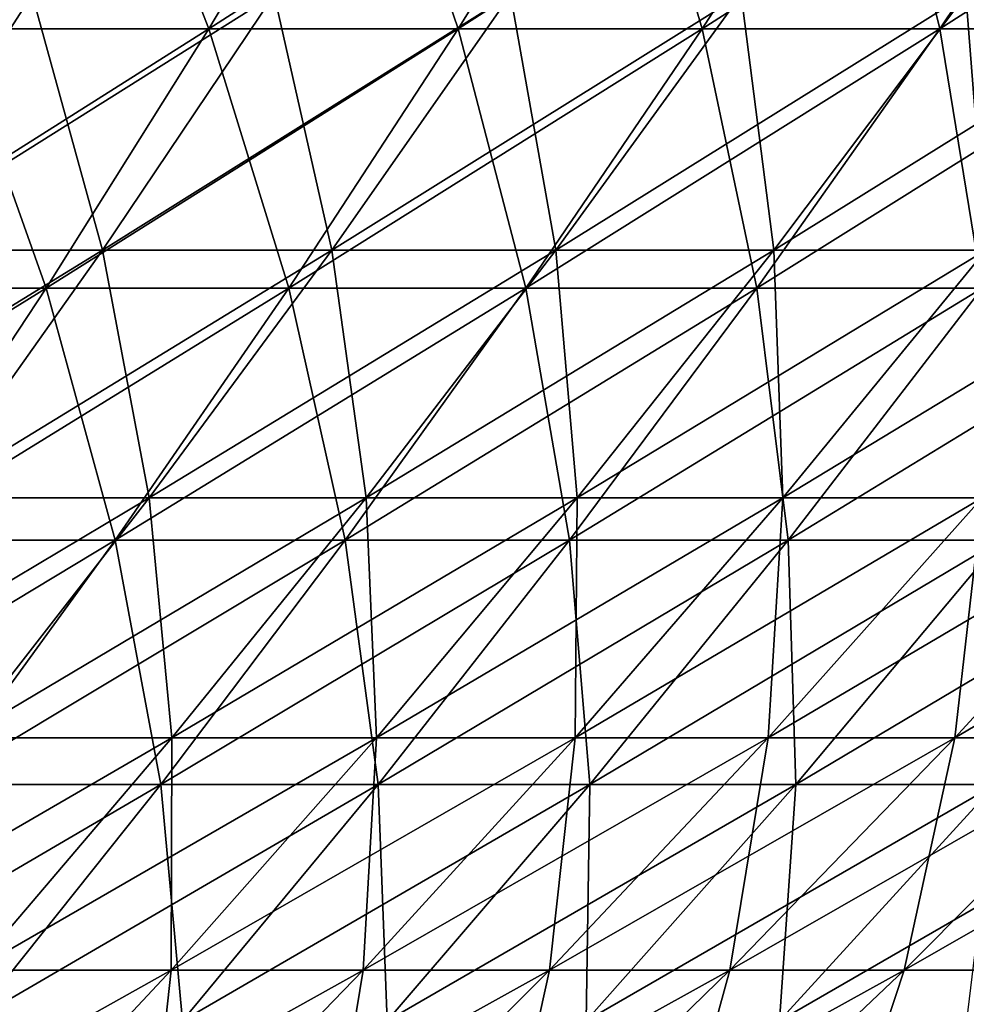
# Model space of a CAD drawing. Header units: millimetres. Extents: x -125 to 125, y -45 to 4025.
# Tile 613 of 656: x 48 to 56, y 3926 to 3934. Entities that reach past the tile are written whole.
import ezdxf

# ---------------------------------------------------------------- set-up
doc = ezdxf.new("R2010")
doc.units = ezdxf.units.MM
doc.header["$LTSCALE"] = 6.999206
for name, color, linetype in [('21', 7, 'CONTINUOUS'), ('22', 7, 'CONTINUOUS'), ('23', 7, 'CONTINUOUS'), ('24', 7, 'CONTINUOUS')]:
    doc.layers.add(name, color=color, linetype=linetype)

msp = doc.modelspace()

# ---------------------------------------------------------------- linework, layer by layer
at = {"layer": '21', "color": 7, "linetype": 'CONTINUOUS'}
for points in [[(46.487, 3936.5292, 75.0791), (47.4795, 3934.2452, 71.6538), (48.777, 3936.5292, 73.6119), (46.487, 3936.5292, 75.0791)], [(47.4795, 3934.2452, 71.6538), (49.6636, 3934.2452, 70.1576), (48.777, 3936.5292, 73.6119), (47.4795, 3934.2452, 71.6538)], [(48.777, 3936.5292, 73.6119), (49.6636, 3934.2452, 70.1576), (51.0208, 3936.5292, 72.0749), (48.777, 3936.5292, 73.6119)], [(49.6636, 3934.2452, 70.1576), (51.8005, 3934.2452, 68.595), (51.0208, 3936.5292, 72.0749), (49.6636, 3934.2452, 70.1576)], [(51.0208, 3936.5292, 72.0749), (51.8005, 3934.2452, 68.595), (53.2161, 3936.5292, 70.4696), (51.0208, 3936.5292, 72.0749)], [(51.8005, 3934.2452, 68.595), (53.8883, 3934.2452, 66.9672), (53.2161, 3936.5292, 70.4696), (51.8005, 3934.2452, 68.595)], [(53.2161, 3936.5292, 70.4696), (53.8883, 3934.2452, 66.9672), (55.361, 3936.5292, 68.7973), (53.2161, 3936.5292, 70.4696)], [(53.8883, 3934.2452, 66.9672), (55.925, 3934.2452, 65.276), (55.361, 3936.5292, 68.7973), (53.8883, 3934.2452, 66.9672)], [(55.361, 3936.5292, 68.7973), (55.925, 3934.2452, 65.276), (57.4534, 3936.5292, 67.0599), (55.361, 3936.5292, 68.7973)], [(55.925, 3934.2452, 65.276), (57.9087, 3934.2452, 63.5228), (57.4534, 3936.5292, 67.0599), (55.925, 3934.2452, 65.276)], [(46.1493, 3932.0235, 69.6463), (48.2722, 3932.0235, 68.1921), (47.4795, 3934.2452, 71.6538), (46.1493, 3932.0235, 69.6463)], [(47.4795, 3934.2452, 71.6538), (48.2722, 3932.0235, 68.1921), (49.6636, 3934.2452, 70.1576), (47.4795, 3934.2452, 71.6538)], [(48.2722, 3932.0235, 68.1921), (50.3493, 3932.0235, 66.6733), (49.6636, 3934.2452, 70.1576), (48.2722, 3932.0235, 68.1921)], [(49.6636, 3934.2452, 70.1576), (50.3493, 3932.0235, 66.6733), (51.8005, 3934.2452, 68.595), (49.6636, 3934.2452, 70.1576)], [(50.3493, 3932.0235, 66.6733), (52.3786, 3932.0235, 65.0911), (51.8005, 3934.2452, 68.595), (50.3493, 3932.0235, 66.6733)], [(51.8005, 3934.2452, 68.595), (52.3786, 3932.0235, 65.0911), (53.8883, 3934.2452, 66.9672), (51.8005, 3934.2452, 68.595)], [(52.3786, 3932.0235, 65.0911), (54.3583, 3932.0235, 63.4472), (53.8883, 3934.2452, 66.9672), (52.3786, 3932.0235, 65.0911)], [(53.8883, 3934.2452, 66.9672), (54.3583, 3932.0235, 63.4472), (55.925, 3934.2452, 65.276), (53.8883, 3934.2452, 66.9672)], [(54.3583, 3932.0235, 63.4472), (56.2864, 3932.0235, 61.7432), (55.925, 3934.2452, 65.276), (54.3583, 3932.0235, 63.4472)], [(55.925, 3934.2452, 65.276), (56.2864, 3932.0235, 61.7432), (57.9087, 3934.2452, 63.5228), (55.925, 3934.2452, 65.276)], [(46.1493, 3932.0235, 69.6463), (46.8477, 3929.8657, 66.1798), (48.2722, 3932.0235, 68.1921), (46.1493, 3932.0235, 69.6463)], [(46.8477, 3929.8657, 66.1798), (48.8635, 3929.8657, 64.7057), (48.2722, 3932.0235, 68.1921), (46.8477, 3929.8657, 66.1798)], [(48.2722, 3932.0235, 68.1921), (48.8635, 3929.8657, 64.7057), (50.3493, 3932.0235, 66.6733), (48.2722, 3932.0235, 68.1921)], [(48.8635, 3929.8657, 64.7057), (50.8329, 3929.8657, 63.1703), (50.3493, 3932.0235, 66.6733), (48.8635, 3929.8657, 64.7057)], [(50.3493, 3932.0235, 66.6733), (50.8329, 3929.8657, 63.1703), (52.3786, 3932.0235, 65.0911), (50.3493, 3932.0235, 66.6733)], [(50.8329, 3929.8657, 63.1703), (52.7542, 3929.8657, 61.5749), (52.3786, 3932.0235, 65.0911), (50.8329, 3929.8657, 63.1703)], [(52.3786, 3932.0235, 65.0911), (52.7542, 3929.8657, 61.5749), (54.3583, 3932.0235, 63.4472), (52.3786, 3932.0235, 65.0911)], [(52.7542, 3929.8657, 61.5749), (54.6253, 3929.8657, 59.9212), (54.3583, 3932.0235, 63.4472), (52.7542, 3929.8657, 61.5749)], [(54.3583, 3932.0235, 63.4472), (54.6253, 3929.8657, 59.9212), (56.2864, 3932.0235, 61.7432), (54.3583, 3932.0235, 63.4472)], [(54.6253, 3929.8657, 59.9212), (56.4447, 3929.8657, 58.2105), (56.2864, 3932.0235, 61.7432), (54.6253, 3929.8657, 59.9212)], [(46.8477, 3929.8657, 66.1798), (47.3441, 3927.7733, 62.6938), (48.8635, 3929.8657, 64.7057), (46.8477, 3929.8657, 66.1798)], [(47.3441, 3927.7733, 62.6938), (49.2523, 3927.7733, 61.2061), (48.8635, 3929.8657, 64.7057), (47.3441, 3927.7733, 62.6938)], [(48.8635, 3929.8657, 64.7057), (49.2523, 3927.7733, 61.2061), (50.8329, 3929.8657, 63.1703), (48.8635, 3929.8657, 64.7057)], [(49.2523, 3927.7733, 61.2061), (51.1138, 3927.7733, 59.6603), (50.8329, 3929.8657, 63.1703), (49.2523, 3927.7733, 61.2061)], [(50.8329, 3929.8657, 63.1703), (51.1138, 3927.7733, 59.6603), (52.7542, 3929.8657, 61.5749), (50.8329, 3929.8657, 63.1703)], [(51.1138, 3927.7733, 59.6603), (52.9268, 3927.7733, 58.0579), (52.7542, 3929.8657, 61.5749), (51.1138, 3927.7733, 59.6603)], [(52.7542, 3929.8657, 61.5749), (52.9268, 3927.7733, 58.0579), (54.6253, 3929.8657, 59.9212), (52.7542, 3929.8657, 61.5749)], [(52.9268, 3927.7733, 58.0579), (54.6896, 3927.7733, 56.4005), (54.6253, 3929.8657, 59.9212), (52.9268, 3927.7733, 58.0579)], [(54.6253, 3929.8657, 59.9212), (54.6896, 3927.7733, 56.4005), (56.4447, 3929.8657, 58.2105), (54.6253, 3929.8657, 59.9212)], [(54.6896, 3927.7733, 56.4005), (56.4005, 3927.7733, 54.6896), (56.4447, 3929.8657, 58.2105), (54.6896, 3927.7733, 56.4005)], [(47.3441, 3927.7733, 62.6938), (47.6379, 3925.7477, 59.1998), (49.2523, 3927.7733, 61.2061), (47.3441, 3927.7733, 62.6938)], [(47.6379, 3925.7477, 59.1998), (49.4383, 3925.7477, 57.7047), (49.2523, 3927.7733, 61.2061), (47.6379, 3925.7477, 59.1998)], [(49.2523, 3927.7733, 61.2061), (49.4383, 3925.7477, 57.7047), (51.1138, 3927.7733, 59.6603), (49.2523, 3927.7733, 61.2061)], [(49.4383, 3925.7477, 57.7047), (51.1919, 3925.7477, 56.1549), (51.1138, 3927.7733, 59.6603), (49.4383, 3925.7477, 57.7047)], [(51.1138, 3927.7733, 59.6603), (51.1919, 3925.7477, 56.1549), (52.9268, 3927.7733, 58.0579), (51.1138, 3927.7733, 59.6603)], [(51.1919, 3925.7477, 56.1549), (52.8969, 3925.7477, 54.5518), (52.9268, 3927.7733, 58.0579), (51.1919, 3925.7477, 56.1549)], [(52.8969, 3925.7477, 54.5518), (54.5518, 3925.7477, 52.8969), (54.6896, 3927.7733, 56.4005), (52.8969, 3925.7477, 54.5518)], [(52.9268, 3927.7733, 58.0579), (52.8969, 3925.7477, 54.5518), (54.6896, 3927.7733, 56.4005), (52.9268, 3927.7733, 58.0579)], [(54.5518, 3925.7477, 52.8969), (56.1549, 3925.7477, 51.1919), (56.4005, 3927.7733, 54.6896), (54.5518, 3925.7477, 52.8969)], [(54.6896, 3927.7733, 56.4005), (54.5518, 3925.7477, 52.8969), (56.4005, 3927.7733, 54.6896), (54.6896, 3927.7733, 56.4005)]]:
    msp.add_3dface(points, dxfattribs=at)
at = {"layer": '22', "color": 7, "linetype": 'CONTINUOUS'}
for points in [[(47.4795, 3934.2452, -71.6538), (45.2504, 3934.2452, -73.0819), (48.777, 3936.5292, -73.6119), (47.4795, 3934.2452, -71.6538)], [(48.777, 3936.5292, -73.6119), (45.2504, 3934.2452, -73.0819), (46.487, 3936.5292, -75.0791), (48.777, 3936.5292, -73.6119)], [(49.6636, 3934.2452, -70.1576), (47.4795, 3934.2452, -71.6538), (51.0208, 3936.5292, -72.0749), (49.6636, 3934.2452, -70.1576)], [(51.0208, 3936.5292, -72.0749), (47.4795, 3934.2452, -71.6538), (48.777, 3936.5292, -73.6119), (51.0208, 3936.5292, -72.0749)], [(51.8005, 3934.2452, -68.595), (49.6636, 3934.2452, -70.1576), (53.2161, 3936.5292, -70.4696), (51.8005, 3934.2452, -68.595)], [(53.2161, 3936.5292, -70.4696), (49.6636, 3934.2452, -70.1576), (51.0208, 3936.5292, -72.0749), (53.2161, 3936.5292, -70.4696)], [(53.8883, 3934.2452, -66.9672), (51.8005, 3934.2452, -68.595), (55.361, 3936.5292, -68.7973), (53.8883, 3934.2452, -66.9672)], [(55.361, 3936.5292, -68.7973), (51.8005, 3934.2452, -68.595), (53.2161, 3936.5292, -70.4696), (55.361, 3936.5292, -68.7973)], [(55.925, 3934.2452, -65.276), (53.8883, 3934.2452, -66.9672), (57.4534, 3936.5292, -67.0599), (55.925, 3934.2452, -65.276)], [(57.4534, 3936.5292, -67.0599), (53.8883, 3934.2452, -66.9672), (55.361, 3936.5292, -68.7973), (57.4534, 3936.5292, -67.0599)], [(57.9087, 3934.2452, -63.5228), (55.925, 3934.2452, -65.276), (59.4912, 3936.5292, -65.2588), (57.9087, 3934.2452, -63.5228)], [(59.4912, 3936.5292, -65.2588), (55.925, 3934.2452, -65.276), (57.4534, 3936.5292, -67.0599), (59.4912, 3936.5292, -65.2588)], [(48.2722, 3932.0235, -68.1921), (46.1493, 3932.0235, -69.6463), (49.6636, 3934.2452, -70.1576), (48.2722, 3932.0235, -68.1921)], [(49.6636, 3934.2452, -70.1576), (46.1493, 3932.0235, -69.6463), (47.4795, 3934.2452, -71.6538), (49.6636, 3934.2452, -70.1576)], [(50.3493, 3932.0235, -66.6733), (48.2722, 3932.0235, -68.1921), (51.8005, 3934.2452, -68.595), (50.3493, 3932.0235, -66.6733)], [(51.8005, 3934.2452, -68.595), (48.2722, 3932.0235, -68.1921), (49.6636, 3934.2452, -70.1576), (51.8005, 3934.2452, -68.595)], [(52.3786, 3932.0235, -65.0911), (50.3493, 3932.0235, -66.6733), (53.8883, 3934.2452, -66.9672), (52.3786, 3932.0235, -65.0911)], [(53.8883, 3934.2452, -66.9672), (50.3493, 3932.0235, -66.6733), (51.8005, 3934.2452, -68.595), (53.8883, 3934.2452, -66.9672)], [(54.3583, 3932.0235, -63.4472), (52.3786, 3932.0235, -65.0911), (55.925, 3934.2452, -65.276), (54.3583, 3932.0235, -63.4472)], [(55.925, 3934.2452, -65.276), (52.3786, 3932.0235, -65.0911), (53.8883, 3934.2452, -66.9672), (55.925, 3934.2452, -65.276)], [(56.2864, 3932.0235, -61.7432), (54.3583, 3932.0235, -63.4472), (57.9087, 3934.2452, -63.5228), (56.2864, 3932.0235, -61.7432)], [(57.9087, 3934.2452, -63.5228), (54.3583, 3932.0235, -63.4472), (55.925, 3934.2452, -65.276), (57.9087, 3934.2452, -63.5228)], [(46.8477, 3929.8657, -66.1798), (44.7875, 3929.8657, -67.5911), (48.2722, 3932.0235, -68.1921), (46.8477, 3929.8657, -66.1798)], [(48.2722, 3932.0235, -68.1921), (44.7875, 3929.8657, -67.5911), (46.1493, 3932.0235, -69.6463), (48.2722, 3932.0235, -68.1921)], [(48.8635, 3929.8657, -64.7057), (46.8477, 3929.8657, -66.1798), (50.3493, 3932.0235, -66.6733), (48.8635, 3929.8657, -64.7057)], [(50.3493, 3932.0235, -66.6733), (46.8477, 3929.8657, -66.1798), (48.2722, 3932.0235, -68.1921), (50.3493, 3932.0235, -66.6733)], [(50.8329, 3929.8657, -63.1703), (48.8635, 3929.8657, -64.7057), (52.3786, 3932.0235, -65.0911), (50.8329, 3929.8657, -63.1703)], [(52.3786, 3932.0235, -65.0911), (48.8635, 3929.8657, -64.7057), (50.3493, 3932.0235, -66.6733), (52.3786, 3932.0235, -65.0911)], [(52.7542, 3929.8657, -61.5749), (50.8329, 3929.8657, -63.1703), (54.3583, 3932.0235, -63.4472), (52.7542, 3929.8657, -61.5749)], [(54.3583, 3932.0235, -63.4472), (50.8329, 3929.8657, -63.1703), (52.3786, 3932.0235, -65.0911), (54.3583, 3932.0235, -63.4472)], [(54.6253, 3929.8657, -59.9212), (52.7542, 3929.8657, -61.5749), (56.2864, 3932.0235, -61.7432), (54.6253, 3929.8657, -59.9212)], [(56.2864, 3932.0235, -61.7432), (52.7542, 3929.8657, -61.5749), (54.3583, 3932.0235, -63.4472), (56.2864, 3932.0235, -61.7432)], [(56.4447, 3929.8657, -58.2105), (54.6253, 3929.8657, -59.9212), (58.161, 3932.0235, -59.9806), (56.4447, 3929.8657, -58.2105)], [(58.161, 3932.0235, -59.9806), (54.6253, 3929.8657, -59.9212), (56.2864, 3932.0235, -61.7432), (58.161, 3932.0235, -59.9806)], [(47.3441, 3927.7733, -62.6938), (45.391, 3927.7733, -64.122), (48.8635, 3929.8657, -64.7057), (47.3441, 3927.7733, -62.6938)], [(48.8635, 3929.8657, -64.7057), (45.391, 3927.7733, -64.122), (46.8477, 3929.8657, -66.1798), (48.8635, 3929.8657, -64.7057)], [(49.2523, 3927.7733, -61.2061), (47.3441, 3927.7733, -62.6938), (50.8329, 3929.8657, -63.1703), (49.2523, 3927.7733, -61.2061)], [(50.8329, 3929.8657, -63.1703), (47.3441, 3927.7733, -62.6938), (48.8635, 3929.8657, -64.7057), (50.8329, 3929.8657, -63.1703)], [(51.1138, 3927.7733, -59.6603), (49.2523, 3927.7733, -61.2061), (52.7542, 3929.8657, -61.5749), (51.1138, 3927.7733, -59.6603)], [(52.7542, 3929.8657, -61.5749), (49.2523, 3927.7733, -61.2061), (50.8329, 3929.8657, -63.1703), (52.7542, 3929.8657, -61.5749)], [(52.9268, 3927.7733, -58.0579), (51.1138, 3927.7733, -59.6603), (54.6253, 3929.8657, -59.9212), (52.9268, 3927.7733, -58.0579)], [(54.6253, 3929.8657, -59.9212), (51.1138, 3927.7733, -59.6603), (52.7542, 3929.8657, -61.5749), (54.6253, 3929.8657, -59.9212)], [(54.6896, 3927.7733, -56.4005), (52.9268, 3927.7733, -58.0579), (56.4447, 3929.8657, -58.2105), (54.6896, 3927.7733, -56.4005)], [(56.4447, 3929.8657, -58.2105), (52.9268, 3927.7733, -58.0579), (54.6253, 3929.8657, -59.9212), (56.4447, 3929.8657, -58.2105)], [(56.4005, 3927.7733, -54.6896), (54.6896, 3927.7733, -56.4005), (58.2105, 3929.8657, -56.4447), (56.4005, 3927.7733, -54.6896)], [(58.2105, 3929.8657, -56.4447), (54.6896, 3927.7733, -56.4005), (56.4447, 3929.8657, -58.2105), (58.2105, 3929.8657, -56.4447)], [(47.6379, 3925.7477, -59.1998), (45.7922, 3925.7477, -60.6387), (49.2523, 3927.7733, -61.2061), (47.6379, 3925.7477, -59.1998)], [(49.2523, 3927.7733, -61.2061), (45.7922, 3925.7477, -60.6387), (47.3441, 3927.7733, -62.6938), (49.2523, 3927.7733, -61.2061)], [(49.4383, 3925.7477, -57.7047), (47.6379, 3925.7477, -59.1998), (51.1138, 3927.7733, -59.6603), (49.4383, 3925.7477, -57.7047)], [(51.1138, 3927.7733, -59.6603), (47.6379, 3925.7477, -59.1998), (49.2523, 3927.7733, -61.2061), (51.1138, 3927.7733, -59.6603)], [(51.1919, 3925.7477, -56.1549), (49.4383, 3925.7477, -57.7047), (52.9268, 3927.7733, -58.0579), (51.1919, 3925.7477, -56.1549)], [(52.9268, 3927.7733, -58.0579), (49.4383, 3925.7477, -57.7047), (51.1138, 3927.7733, -59.6603), (52.9268, 3927.7733, -58.0579)], [(52.8969, 3925.7477, -54.5518), (51.1919, 3925.7477, -56.1549), (54.6896, 3927.7733, -56.4005), (52.8969, 3925.7477, -54.5518)], [(54.6896, 3927.7733, -56.4005), (51.1919, 3925.7477, -56.1549), (52.9268, 3927.7733, -58.0579), (54.6896, 3927.7733, -56.4005)], [(54.5518, 3925.7477, -52.8969), (52.8969, 3925.7477, -54.5518), (56.4005, 3927.7733, -54.6896), (54.5518, 3925.7477, -52.8969)], [(56.4005, 3927.7733, -54.6896), (52.8969, 3925.7477, -54.5518), (54.6896, 3927.7733, -56.4005), (56.4005, 3927.7733, -54.6896)], [(56.1549, 3925.7477, -51.1919), (54.5518, 3925.7477, -52.8969), (58.0579, 3927.7733, -52.9268), (56.1549, 3925.7477, -51.1919)], [(58.0579, 3927.7733, -52.9268), (54.5518, 3925.7477, -52.8969), (56.4005, 3927.7733, -54.6896), (58.0579, 3927.7733, -52.9268)]]:
    msp.add_3dface(points, dxfattribs=at)
at = {"layer": '23', "color": 7, "linetype": 'CONTINUOUS'}
for points in [[(46.035, 3934.5391, -69.4737), (46.7424, 3932.3498, -66.031), (48.1526, 3934.5391, -68.0231), (46.035, 3934.5391, -69.4737)], [(46.7424, 3932.3498, -66.031), (48.7536, 3932.3498, -64.5603), (48.1526, 3934.5391, -68.0231), (46.7424, 3932.3498, -66.031)], [(48.1526, 3934.5391, -68.0231), (48.7536, 3932.3498, -64.5603), (50.2245, 3934.5391, -66.508), (48.1526, 3934.5391, -68.0231)], [(48.7536, 3932.3498, -64.5603), (50.7187, 3932.3498, -63.0283), (50.2245, 3934.5391, -66.508), (48.7536, 3932.3498, -64.5603)], [(50.2245, 3934.5391, -66.508), (50.7187, 3932.3498, -63.0283), (52.2488, 3934.5391, -64.9298), (50.2245, 3934.5391, -66.508)], [(50.7187, 3932.3498, -63.0283), (52.6356, 3932.3498, -61.4365), (52.2488, 3934.5391, -64.9298), (50.7187, 3932.3498, -63.0283)], [(52.2488, 3934.5391, -64.9298), (52.6356, 3932.3498, -61.4365), (54.2236, 3934.5391, -63.29), (52.2488, 3934.5391, -64.9298)], [(52.6356, 3932.3498, -61.4365), (54.5025, 3932.3498, -59.7864), (54.2236, 3934.5391, -63.29), (52.6356, 3932.3498, -61.4365)], [(54.2236, 3934.5391, -63.29), (54.5025, 3932.3498, -59.7864), (56.1469, 3934.5391, -61.5902), (54.2236, 3934.5391, -63.29)], [(54.5025, 3932.3498, -59.7864), (56.3178, 3932.3498, -58.0797), (56.1469, 3934.5391, -61.5902), (54.5025, 3932.3498, -59.7864)], [(56.1469, 3934.5391, -61.5902), (56.3178, 3932.3498, -58.0797), (58.0169, 3934.5391, -59.8319), (56.1469, 3934.5391, -61.5902)], [(46.7424, 3932.3498, -66.031), (47.2481, 3930.2264, -62.5666), (48.7536, 3932.3498, -64.5603), (46.7424, 3932.3498, -66.031)], [(47.2481, 3930.2264, -62.5666), (49.1525, 3930.2264, -61.082), (48.7536, 3932.3498, -64.5603), (47.2481, 3930.2264, -62.5666)], [(48.7536, 3932.3498, -64.5603), (49.1525, 3930.2264, -61.082), (50.7187, 3932.3498, -63.0283), (48.7536, 3932.3498, -64.5603)], [(49.1525, 3930.2264, -61.082), (51.0102, 3930.2264, -59.5393), (50.7187, 3932.3498, -63.0283), (49.1525, 3930.2264, -61.082)], [(50.7187, 3932.3498, -63.0283), (51.0102, 3930.2264, -59.5393), (52.6356, 3932.3498, -61.4365), (50.7187, 3932.3498, -63.0283)], [(51.0102, 3930.2264, -59.5393), (52.8195, 3930.2264, -57.9402), (52.6356, 3932.3498, -61.4365), (51.0102, 3930.2264, -59.5393)], [(52.6356, 3932.3498, -61.4365), (52.8195, 3930.2264, -57.9402), (54.5025, 3932.3498, -59.7864), (52.6356, 3932.3498, -61.4365)], [(52.8195, 3930.2264, -57.9402), (54.5787, 3930.2264, -56.2862), (54.5025, 3932.3498, -59.7864), (52.8195, 3930.2264, -57.9402)], [(54.5025, 3932.3498, -59.7864), (54.5787, 3930.2264, -56.2862), (56.3178, 3932.3498, -58.0797), (54.5025, 3932.3498, -59.7864)], [(54.5787, 3930.2264, -56.2862), (56.2862, 3930.2264, -54.5787), (56.3178, 3932.3498, -58.0797), (54.5787, 3930.2264, -56.2862)], [(47.2481, 3930.2264, -62.5666), (47.5514, 3928.1704, -59.0922), (49.1525, 3930.2264, -61.082), (47.2481, 3930.2264, -62.5666)], [(47.5514, 3928.1704, -59.0922), (49.3485, 3928.1704, -57.5999), (49.1525, 3930.2264, -61.082), (47.5514, 3928.1704, -59.0922)], [(49.1525, 3930.2264, -61.082), (49.3485, 3928.1704, -57.5999), (51.0102, 3930.2264, -59.5393), (49.1525, 3930.2264, -61.082)], [(49.3485, 3928.1704, -57.5999), (51.0989, 3928.1704, -56.0529), (51.0102, 3930.2264, -59.5393), (49.3485, 3928.1704, -57.5999)], [(51.0102, 3930.2264, -59.5393), (51.0989, 3928.1704, -56.0529), (52.8195, 3930.2264, -57.9402), (51.0102, 3930.2264, -59.5393)], [(51.0989, 3928.1704, -56.0529), (52.8009, 3928.1704, -54.4527), (52.8195, 3930.2264, -57.9402), (51.0989, 3928.1704, -56.0529)], [(52.8009, 3928.1704, -54.4527), (54.4527, 3928.1704, -52.8009), (54.5787, 3930.2264, -56.2862), (52.8009, 3928.1704, -54.4527)], [(52.8195, 3930.2264, -57.9402), (52.8009, 3928.1704, -54.4527), (54.5787, 3930.2264, -56.2862), (52.8195, 3930.2264, -57.9402)], [(54.4527, 3928.1704, -52.8009), (56.0529, 3928.1704, -51.0989), (56.2862, 3930.2264, -54.5787), (54.4527, 3928.1704, -52.8009)], [(54.5787, 3930.2264, -56.2862), (54.4527, 3928.1704, -52.8009), (56.2862, 3930.2264, -54.5787), (54.5787, 3930.2264, -56.2862)], [(56.0529, 3928.1704, -51.0989), (57.5999, 3928.1704, -49.3485), (57.9402, 3930.2264, -52.8195), (56.0529, 3928.1704, -51.0989)], [(56.2862, 3930.2264, -54.5787), (56.0529, 3928.1704, -51.0989), (57.9402, 3930.2264, -52.8195), (56.2862, 3930.2264, -54.5787)], [(47.5514, 3928.1704, -59.0922), (47.6519, 3926.1831, -55.6195), (49.3485, 3928.1704, -57.5999), (47.5514, 3928.1704, -59.0922)], [(47.6519, 3926.1831, -55.6195), (49.3421, 3926.1831, -54.1257), (49.3485, 3928.1704, -57.5999), (47.6519, 3926.1831, -55.6195)], [(49.3421, 3926.1831, -54.1257), (50.9855, 3926.1831, -52.5805), (51.0989, 3928.1704, -56.0529), (49.3421, 3926.1831, -54.1257)], [(49.3485, 3928.1704, -57.5999), (49.3421, 3926.1831, -54.1257), (51.0989, 3928.1704, -56.0529), (49.3485, 3928.1704, -57.5999)], [(50.9855, 3926.1831, -52.5805), (52.5805, 3926.1831, -50.9855), (52.8009, 3928.1704, -54.4527), (50.9855, 3926.1831, -52.5805)], [(51.0989, 3928.1704, -56.0529), (50.9855, 3926.1831, -52.5805), (52.8009, 3928.1704, -54.4527), (51.0989, 3928.1704, -56.0529)], [(52.5805, 3926.1831, -50.9855), (54.1257, 3926.1831, -49.3421), (54.4527, 3928.1704, -52.8009), (52.5805, 3926.1831, -50.9855)], [(52.8009, 3928.1704, -54.4527), (52.5805, 3926.1831, -50.9855), (54.4527, 3928.1704, -52.8009), (52.8009, 3928.1704, -54.4527)], [(54.1257, 3926.1831, -49.3421), (55.6195, 3926.1831, -47.6519), (56.0529, 3928.1704, -51.0989), (54.1257, 3926.1831, -49.3421)], [(54.4527, 3928.1704, -52.8009), (54.1257, 3926.1831, -49.3421), (56.0529, 3928.1704, -51.0989), (54.4527, 3928.1704, -52.8009)], [(55.6195, 3926.1831, -47.6519), (57.0605, 3926.1831, -45.9164), (57.5999, 3928.1704, -49.3485), (55.6195, 3926.1831, -47.6519)], [(56.0529, 3928.1704, -51.0989), (55.6195, 3926.1831, -47.6519), (57.5999, 3928.1704, -49.3485), (56.0529, 3928.1704, -51.0989)], [(47.5501, 3924.2661, -52.16), (49.1338, 3924.2661, -50.671), (49.3421, 3926.1831, -54.1257), (47.5501, 3924.2661, -52.16)], [(47.6519, 3926.1831, -55.6195), (47.5501, 3924.2661, -52.16), (49.3421, 3926.1831, -54.1257), (47.6519, 3926.1831, -55.6195)], [(49.1338, 3924.2661, -50.671), (50.671, 3924.2661, -49.1338), (50.9855, 3926.1831, -52.5805), (49.1338, 3924.2661, -50.671)], [(49.3421, 3926.1831, -54.1257), (49.1338, 3924.2661, -50.671), (50.9855, 3926.1831, -52.5805), (49.3421, 3926.1831, -54.1257)], [(50.671, 3924.2661, -49.1338), (52.16, 3924.2661, -47.5501), (52.5805, 3926.1831, -50.9855), (50.671, 3924.2661, -49.1338)], [(50.9855, 3926.1831, -52.5805), (50.671, 3924.2661, -49.1338), (52.5805, 3926.1831, -50.9855), (50.9855, 3926.1831, -52.5805)], [(52.16, 3924.2661, -47.5501), (53.5996, 3924.2661, -45.9213), (54.1257, 3926.1831, -49.3421), (52.16, 3924.2661, -47.5501)], [(52.5805, 3926.1831, -50.9855), (52.16, 3924.2661, -47.5501), (54.1257, 3926.1831, -49.3421), (52.5805, 3926.1831, -50.9855)], [(53.5996, 3924.2661, -45.9213), (54.9883, 3924.2661, -44.2489), (55.6195, 3926.1831, -47.6519), (53.5996, 3924.2661, -45.9213)], [(54.1257, 3926.1831, -49.3421), (53.5996, 3924.2661, -45.9213), (55.6195, 3926.1831, -47.6519), (54.1257, 3926.1831, -49.3421)], [(54.9883, 3924.2661, -44.2489), (56.3249, 3924.2661, -42.5346), (57.0605, 3926.1831, -45.9164), (54.9883, 3924.2661, -44.2489)], [(55.6195, 3926.1831, -47.6519), (54.9883, 3924.2661, -44.2489), (57.0605, 3926.1831, -45.9164), (55.6195, 3926.1831, -47.6519)]]:
    msp.add_3dface(points, dxfattribs=at)
at = {"layer": '24', "color": 7, "linetype": 'CONTINUOUS'}
for points in [[(46.7424, 3932.3498, 66.031), (44.6868, 3932.3498, 67.4391), (48.1526, 3934.5391, 68.0231), (46.7424, 3932.3498, 66.031)], [(48.1526, 3934.5391, 68.0231), (44.6868, 3932.3498, 67.4391), (46.035, 3934.5391, 69.4737), (48.1526, 3934.5391, 68.0231)], [(48.7536, 3932.3498, 64.5603), (46.7424, 3932.3498, 66.031), (50.2245, 3934.5391, 66.508), (48.7536, 3932.3498, 64.5603)], [(50.2245, 3934.5391, 66.508), (46.7424, 3932.3498, 66.031), (48.1526, 3934.5391, 68.0231), (50.2245, 3934.5391, 66.508)], [(50.7187, 3932.3498, 63.0283), (48.7536, 3932.3498, 64.5603), (52.2488, 3934.5391, 64.9298), (50.7187, 3932.3498, 63.0283)], [(52.2488, 3934.5391, 64.9298), (48.7536, 3932.3498, 64.5603), (50.2245, 3934.5391, 66.508), (52.2488, 3934.5391, 64.9298)], [(52.6356, 3932.3498, 61.4365), (50.7187, 3932.3498, 63.0283), (54.2236, 3934.5391, 63.29), (52.6356, 3932.3498, 61.4365)], [(54.2236, 3934.5391, 63.29), (50.7187, 3932.3498, 63.0283), (52.2488, 3934.5391, 64.9298), (54.2236, 3934.5391, 63.29)], [(54.5025, 3932.3498, 59.7864), (52.6356, 3932.3498, 61.4365), (56.1469, 3934.5391, 61.5902), (54.5025, 3932.3498, 59.7864)], [(56.1469, 3934.5391, 61.5902), (52.6356, 3932.3498, 61.4365), (54.2236, 3934.5391, 63.29), (56.1469, 3934.5391, 61.5902)], [(56.3178, 3932.3498, 58.0797), (54.5025, 3932.3498, 59.7864), (58.0169, 3934.5391, 59.8319), (56.3178, 3932.3498, 58.0797)], [(58.0169, 3934.5391, 59.8319), (54.5025, 3932.3498, 59.7864), (56.1469, 3934.5391, 61.5902), (58.0169, 3934.5391, 59.8319)], [(47.2481, 3930.2264, 62.5666), (45.299, 3930.2264, 63.992), (48.7536, 3932.3498, 64.5603), (47.2481, 3930.2264, 62.5666)], [(48.7536, 3932.3498, 64.5603), (45.299, 3930.2264, 63.992), (46.7424, 3932.3498, 66.031), (48.7536, 3932.3498, 64.5603)], [(49.1525, 3930.2264, 61.082), (47.2481, 3930.2264, 62.5666), (50.7187, 3932.3498, 63.0283), (49.1525, 3930.2264, 61.082)], [(50.7187, 3932.3498, 63.0283), (47.2481, 3930.2264, 62.5666), (48.7536, 3932.3498, 64.5603), (50.7187, 3932.3498, 63.0283)], [(51.0102, 3930.2264, 59.5393), (49.1525, 3930.2264, 61.082), (52.6356, 3932.3498, 61.4365), (51.0102, 3930.2264, 59.5393)], [(52.6356, 3932.3498, 61.4365), (49.1525, 3930.2264, 61.082), (50.7187, 3932.3498, 63.0283), (52.6356, 3932.3498, 61.4365)], [(52.8195, 3930.2264, 57.9402), (51.0102, 3930.2264, 59.5393), (54.5025, 3932.3498, 59.7864), (52.8195, 3930.2264, 57.9402)], [(54.5025, 3932.3498, 59.7864), (51.0102, 3930.2264, 59.5393), (52.6356, 3932.3498, 61.4365), (54.5025, 3932.3498, 59.7864)], [(54.5787, 3930.2264, 56.2862), (52.8195, 3930.2264, 57.9402), (56.3178, 3932.3498, 58.0797), (54.5787, 3930.2264, 56.2862)], [(56.3178, 3932.3498, 58.0797), (52.8195, 3930.2264, 57.9402), (54.5025, 3932.3498, 59.7864), (56.3178, 3932.3498, 58.0797)], [(56.2862, 3930.2264, 54.5787), (54.5787, 3930.2264, 56.2862), (58.0797, 3932.3498, 56.3178), (56.2862, 3930.2264, 54.5787)], [(58.0797, 3932.3498, 56.3178), (54.5787, 3930.2264, 56.2862), (56.3178, 3932.3498, 58.0797), (58.0797, 3932.3498, 56.3178)], [(47.5514, 3928.1704, 59.0922), (45.7091, 3928.1704, 60.5286), (49.1525, 3930.2264, 61.082), (47.5514, 3928.1704, 59.0922)], [(49.1525, 3930.2264, 61.082), (45.7091, 3928.1704, 60.5286), (47.2481, 3930.2264, 62.5666), (49.1525, 3930.2264, 61.082)], [(49.3485, 3928.1704, 57.5999), (47.5514, 3928.1704, 59.0922), (51.0102, 3930.2264, 59.5393), (49.3485, 3928.1704, 57.5999)], [(51.0102, 3930.2264, 59.5393), (47.5514, 3928.1704, 59.0922), (49.1525, 3930.2264, 61.082), (51.0102, 3930.2264, 59.5393)], [(51.0989, 3928.1704, 56.0529), (49.3485, 3928.1704, 57.5999), (52.8195, 3930.2264, 57.9402), (51.0989, 3928.1704, 56.0529)], [(52.8195, 3930.2264, 57.9402), (49.3485, 3928.1704, 57.5999), (51.0102, 3930.2264, 59.5393), (52.8195, 3930.2264, 57.9402)], [(52.8009, 3928.1704, 54.4527), (51.0989, 3928.1704, 56.0529), (54.5787, 3930.2264, 56.2862), (52.8009, 3928.1704, 54.4527)], [(54.5787, 3930.2264, 56.2862), (51.0989, 3928.1704, 56.0529), (52.8195, 3930.2264, 57.9402), (54.5787, 3930.2264, 56.2862)], [(54.4527, 3928.1704, 52.8009), (52.8009, 3928.1704, 54.4527), (56.2862, 3930.2264, 54.5787), (54.4527, 3928.1704, 52.8009)], [(56.2862, 3930.2264, 54.5787), (52.8009, 3928.1704, 54.4527), (54.5787, 3930.2264, 56.2862), (56.2862, 3930.2264, 54.5787)], [(56.0529, 3928.1704, 51.0989), (54.4527, 3928.1704, 52.8009), (57.9402, 3930.2264, 52.8195), (56.0529, 3928.1704, 51.0989)], [(57.9402, 3930.2264, 52.8195), (54.4527, 3928.1704, 52.8009), (56.2862, 3930.2264, 54.5787), (57.9402, 3930.2264, 52.8195)], [(57.5999, 3928.1704, 49.3485), (56.0529, 3928.1704, 51.0989), (59.5393, 3930.2264, 51.0102), (57.5999, 3928.1704, 49.3485)], [(59.5393, 3930.2264, 51.0102), (56.0529, 3928.1704, 51.0989), (57.9402, 3930.2264, 52.8195), (59.5393, 3930.2264, 51.0102)], [(47.6519, 3926.1831, 55.6195), (45.9164, 3926.1831, 57.0605), (49.3485, 3928.1704, 57.5999), (47.6519, 3926.1831, 55.6195)], [(49.3485, 3928.1704, 57.5999), (45.9164, 3926.1831, 57.0605), (47.5514, 3928.1704, 59.0922), (49.3485, 3928.1704, 57.5999)], [(49.3421, 3926.1831, 54.1257), (47.6519, 3926.1831, 55.6195), (51.0989, 3928.1704, 56.0529), (49.3421, 3926.1831, 54.1257)], [(51.0989, 3928.1704, 56.0529), (47.6519, 3926.1831, 55.6195), (49.3485, 3928.1704, 57.5999), (51.0989, 3928.1704, 56.0529)], [(50.9855, 3926.1831, 52.5805), (49.3421, 3926.1831, 54.1257), (52.8009, 3928.1704, 54.4527), (50.9855, 3926.1831, 52.5805)], [(52.8009, 3928.1704, 54.4527), (49.3421, 3926.1831, 54.1257), (51.0989, 3928.1704, 56.0529), (52.8009, 3928.1704, 54.4527)], [(52.5805, 3926.1831, 50.9855), (50.9855, 3926.1831, 52.5805), (54.4527, 3928.1704, 52.8009), (52.5805, 3926.1831, 50.9855)], [(54.4527, 3928.1704, 52.8009), (50.9855, 3926.1831, 52.5805), (52.8009, 3928.1704, 54.4527), (54.4527, 3928.1704, 52.8009)], [(54.1257, 3926.1831, 49.3421), (52.5805, 3926.1831, 50.9855), (56.0529, 3928.1704, 51.0989), (54.1257, 3926.1831, 49.3421)], [(56.0529, 3928.1704, 51.0989), (52.5805, 3926.1831, 50.9855), (54.4527, 3928.1704, 52.8009), (56.0529, 3928.1704, 51.0989)], [(55.6195, 3926.1831, 47.6519), (54.1257, 3926.1831, 49.3421), (57.5999, 3928.1704, 49.3485), (55.6195, 3926.1831, 47.6519)], [(57.5999, 3928.1704, 49.3485), (54.1257, 3926.1831, 49.3421), (56.0529, 3928.1704, 51.0989), (57.5999, 3928.1704, 49.3485)], [(57.0605, 3926.1831, 45.9164), (55.6195, 3926.1831, 47.6519), (59.0922, 3928.1704, 47.5514), (57.0605, 3926.1831, 45.9164)], [(59.0922, 3928.1704, 47.5514), (55.6195, 3926.1831, 47.6519), (57.5999, 3928.1704, 49.3485), (59.0922, 3928.1704, 47.5514)], [(47.5501, 3924.2661, 52.16), (45.9213, 3924.2661, 53.5996), (49.3421, 3926.1831, 54.1257), (47.5501, 3924.2661, 52.16)], [(49.3421, 3926.1831, 54.1257), (45.9213, 3924.2661, 53.5996), (47.6519, 3926.1831, 55.6195), (49.3421, 3926.1831, 54.1257)], [(49.1338, 3924.2661, 50.671), (47.5501, 3924.2661, 52.16), (50.9855, 3926.1831, 52.5805), (49.1338, 3924.2661, 50.671)], [(50.9855, 3926.1831, 52.5805), (47.5501, 3924.2661, 52.16), (49.3421, 3926.1831, 54.1257), (50.9855, 3926.1831, 52.5805)], [(50.671, 3924.2661, 49.1338), (49.1338, 3924.2661, 50.671), (52.5805, 3926.1831, 50.9855), (50.671, 3924.2661, 49.1338)], [(52.5805, 3926.1831, 50.9855), (49.1338, 3924.2661, 50.671), (50.9855, 3926.1831, 52.5805), (52.5805, 3926.1831, 50.9855)], [(52.16, 3924.2661, 47.5501), (50.671, 3924.2661, 49.1338), (54.1257, 3926.1831, 49.3421), (52.16, 3924.2661, 47.5501)], [(54.1257, 3926.1831, 49.3421), (50.671, 3924.2661, 49.1338), (52.5805, 3926.1831, 50.9855), (54.1257, 3926.1831, 49.3421)], [(53.5996, 3924.2661, 45.9213), (52.16, 3924.2661, 47.5501), (55.6195, 3926.1831, 47.6519), (53.5996, 3924.2661, 45.9213)], [(55.6195, 3926.1831, 47.6519), (52.16, 3924.2661, 47.5501), (54.1257, 3926.1831, 49.3421), (55.6195, 3926.1831, 47.6519)], [(54.9883, 3924.2661, 44.2489), (53.5996, 3924.2661, 45.9213), (57.0605, 3926.1831, 45.9164), (54.9883, 3924.2661, 44.2489)], [(57.0605, 3926.1831, 45.9164), (53.5996, 3924.2661, 45.9213), (55.6195, 3926.1831, 47.6519), (57.0605, 3926.1831, 45.9164)], [(56.3249, 3924.2661, 42.5346), (54.9883, 3924.2661, 44.2489), (58.4475, 3926.1831, 44.1375), (56.3249, 3924.2661, 42.5346)], [(58.4475, 3926.1831, 44.1375), (54.9883, 3924.2661, 44.2489), (57.0605, 3926.1831, 45.9164), (58.4475, 3926.1831, 44.1375)]]:
    msp.add_3dface(points, dxfattribs=at)

doc.saveas('drawing.dxf')
